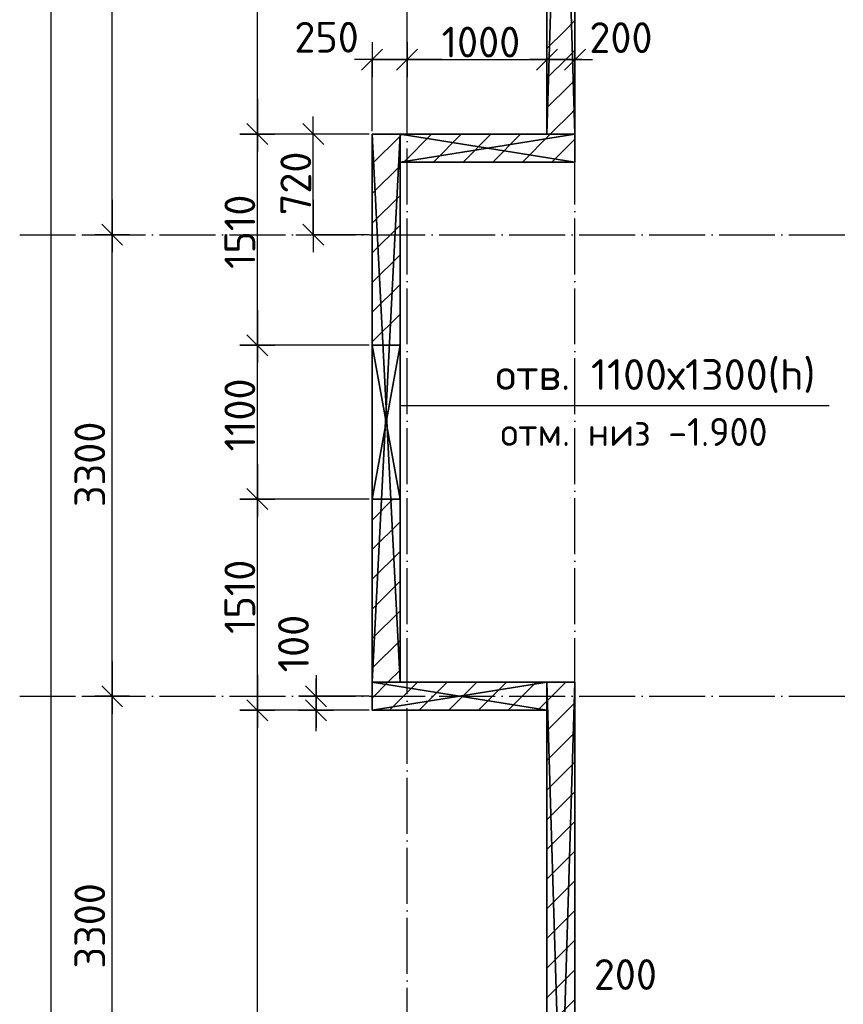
# Model space of a CAD drawing. Header units: millimetres. Extents: x 40580 to 559114, y -343730 to 81020.
# Tile 326 of 656: x 338213 to 344103, y -60617 to -53577. Entities that reach past the tile are written whole.
import ezdxf
from ezdxf.enums import TextEntityAlignment as Align

# ---------------------------------------------------------------- set-up
doc = ezdxf.new("R2010")
doc.units = ezdxf.units.MM
doc.linetypes.add('______11', pattern=[500, 400, -50, 0, -50])
doc.linetypes.add('______5', pattern=[1100, 800, -100, 100, -100])
for name, color, linetype in [('____________', 7, 'Continuous'), ('___________________', 253, '______5'), ('______________________', 7, 'Continuous'), ('________________________1', 7, 'Continuous')]:
    doc.layers.add(name, color=color, linetype=linetype)
doc.styles.add('ISOCPEUR', font='isocpeur.ttf')

# ---------------------------------------------------------------- blocks, each defined once
blk = doc.blocks.new('ALL_ML_STRICH')
at = {"color": 0, "linetype": 'ByBlock', "lineweight": -2}
for p, q in [((-0.3, -0.3), (0.3, 0.3)), ((0, -0.5), (0, 0.5)), ((-1, 0), (0.5, 0))]:
    blk.add_line(p, q, dxfattribs=at)

msp = doc.modelspace()

# ---------------------------------------------------------------- linework, layer by layer
at = {"layer": '____________', "color": 253, "linetype": '______11'}
for p, q in [((340733.2, -54396.8), (340734.8, -54395.1)), ((340959.1, -54595.1), (341159.1, -54395.1)), ((341383.3, -54595.1), (341583.3, -54395.1)), ((341807.6, -54595.1), (342007.6, -54395.1)), ((340733.2, -54821), (340933.2, -54621)), ((340733.2, -55245.3), (340933.2, -55045.3)), ((340733.2, -55669.5), (340933.2, -55469.5)), ((340921.9, -55905.1), (340933.2, -55893.8)), ((340857.5, -58515.1), (341057.5, -58315.1)), ((341281.7, -58515.1), (341481.7, -58315.1)), ((341706, -58515.1), (341906, -58315.1)), ((341983.2, -58662.2), (342183.2, -58462.2)), ((341983.2, -59086.4), (342183.2, -58886.4)), ((341983.2, -59510.7), (342183.2, -59310.7)), ((341983.2, -59935), (342183.2, -59735)), ((341983.2, -60359.2), (342183.2, -60159.2)), ((341983.2, -60783.5), (342183.2, -60583.5))]:
    msp.add_line(p, q, dxfattribs=at)
at = {"layer": '____________', "color": 253, "linetype": '______5'}
for p, q in [((340733.2, -54608.9), (340933.2, -54408.9)), ((340933.2, -54408.9), (340947, -54395.1)), ((341171.2, -54595.1), (341371.2, -54395.1)), ((341595.5, -54595.1), (341795.5, -54395.1)), ((342019.7, -54595.1), (342183.2, -54431.7)), ((340733.2, -55033.1), (340933.2, -54833.1)), ((340733.2, -55457.4), (340933.2, -55257.4)), ((340733.2, -55881.7), (340933.2, -55681.7)), ((340733.2, -57154.5), (340882.5, -57005.1)), ((340733.2, -58427.3), (340845.3, -58315.1)), ((341069.6, -58515.1), (341269.6, -58315.1)), ((341493.9, -58515.1), (341693.9, -58315.1)), ((341983.2, -58450.1), (342118.1, -58315.1)), ((341918.1, -58515.1), (341983.2, -58450.1)), ((341983.2, -58874.3), (342183.2, -58674.3)), ((341983.2, -59298.6), (342183.2, -59098.6)), ((341983.2, -59722.8), (342183.2, -59522.8)), ((341983.2, -60147.1), (342183.2, -59947.1)), ((341983.2, -60571.4), (342183.2, -60371.4))]:
    msp.add_line(p, q, dxfattribs=at)
for points in [[(341983.2, -53783.1), (342110.7, -53655.6), (342110.7, -53655.6), (342183.2, -53583.1)], [(341983.2, -54207.4), (342148.6, -54042), (342148.6, -54042), (342183.2, -54007.4)], [(340733.2, -57578.7), (340933.2, -57378.7), (340933.2, -57378.7)], [(340733.2, -58003), (340933.2, -57803), (340933.2, -57803)], [(340845.3, -58315.1), (340933.2, -58227.3), (340933.2, -58227.3)]]:
    msp.add_lwpolyline(points, dxfattribs=at)
at = {"layer": '____________', "color": 253, "linetype": '______11'}
for points in [[(341983.2, -53995.3), (342129.7, -53848.8), (342129.7, -53848.8), (342183.2, -53795.3)], [(342007.6, -54395.1), (342167.5, -54235.2), (342167.5, -54235.2), (342183.2, -54219.5)], [(340733.2, -57366.6), (340933.2, -57166.6), (340933.2, -57166.6)], [(340733.2, -57790.9), (340933.2, -57590.9), (340933.2, -57590.9)], [(340733.2, -58215.1), (340933.2, -58015.1), (340933.2, -58015.1)]]:
    msp.add_lwpolyline(points, dxfattribs=at)
at = {"layer": '___________________', "color": 253, "linetype": '______11'}
for p, q in [((340983.2, -89405.1), (340983.2, -39325.1)), ((342183.2, -89405.1), (342183.2, -39325.1)), ((338213.2, -55115.1), (359553.2, -55115.1)), ((338213.2, -58415.1), (355453.2, -58415.1))]:
    msp.add_line(p, q, dxfattribs=at)
at = {"layer": '______________________', "color": 7, "linetype": 'Continuous'}
for p, q in [((338438.9, -86815.1), (338438.9, -40325.1)), ((339912.6, -54395.1), (339912.6, -47995.1)), ((338874.5, -55115.1), (338874.5, -51195.1)), ((340733.2, -53862.1), (340983.2, -53862.1)), ((340983.2, -53862.1), (341983.2, -53862.1)), ((341983.2, -53862.1), (342183.2, -53862.1)), ((339912.6, -55905.1), (339912.6, -54395.1)), ((340312.6, -55115.1), (340312.6, -54395.1)), ((338874.5, -58415.1), (338874.5, -55115.1)), ((339912.6, -57005.1), (339912.6, -55905.1)), ((339912.6, -58515.1), (339912.6, -57005.1)), ((338874.5, -61715.1), (338874.5, -58415.1)), ((340332.6, -58515.1), (340332.6, -58415.1)), ((339912.6, -64915.1), (339912.6, -58515.1))]:
    msp.add_line(p, q, dxfattribs=at)
at = {"layer": '______________________', "color": 253, "linetype": 'Continuous'}
for p, q in [((340733.2, -54375.1), (340733.2, -53862.1)), ((340983.2, -54375.1), (340983.2, -53862.1)), ((340983.2, -54375.1), (340983.2, -53862.1)), ((341983.2, -54375.1), (341983.2, -53862.1)), ((341983.2, -54375.1), (341983.2, -53862.1)), ((342183.2, -54375.1), (342183.2, -53862.1)), ((340713.2, -54395.1), (339912.6, -54395.1)), ((340713.2, -54395.1), (339912.6, -54395.1)), ((340713.2, -54395.1), (340312.6, -54395.1)), ((338659.4, -55115.1), (338874.5, -55115.1)), ((338659.4, -55115.1), (338874.5, -55115.1)), ((340713.2, -55115.1), (340312.6, -55115.1)), ((340713.2, -55905.1), (339912.6, -55905.1)), ((340713.2, -55905.1), (339912.6, -55905.1)), ((340713.2, -57005.1), (339912.6, -57005.1)), ((340713.2, -57005.1), (339912.6, -57005.1)), ((338659.4, -58415.1), (338874.5, -58415.1)), ((338659.4, -58415.1), (338874.5, -58415.1)), ((340713.2, -58415.1), (340332.6, -58415.1)), ((340713.2, -58515.1), (339912.6, -58515.1)), ((340713.2, -58515.1), (339912.6, -58515.1)), ((340713.2, -58515.1), (340332.6, -58515.1))]:
    msp.add_line(p, q, dxfattribs=at)
at = {"layer": '________________________1', "color": 7, "linetype": 'Continuous'}
msp.add_line((340933.2, -56334.8), (344000.6, -56334.8), dxfattribs=at)

# ---------------------------------------------------------------- block references
at = {"layer": '______________________', "color": 7, "linetype": 'Continuous', "xscale": 250, "yscale": 250, "zscale": 250}
for p, rotation in [((340733.2, -53862.1), 180), ((340983.2, -53862.1), 180), ((341983.2, -53862.1), 180), ((339912.6, -54395.1), 270), ((339912.6, -54395.1), 90), ((340312.6, -54395.1), 90), ((338874.5, -55115.1), 270), ((340312.6, -55115.1), 270), ((338874.5, -55115.1), 90), ((339912.6, -55905.1), 270), ((339912.6, -55905.1), 90), ((339912.6, -57005.1), 270), ((339912.6, -57005.1), 90), ((338874.5, -58415.1), 270), ((338874.5, -58415.1), 90), ((339912.6, -58515.1), 270), ((340332.6, -58515.1), 270), ((340332.6, -58415.1), 90), ((339912.6, -58515.1), 90)]:
    msp.add_blockref('ALL_ML_STRICH', p, dxfattribs=dict(at, rotation=rotation))
for p in [(340983.2, -53862.1), (341983.2, -53862.1), (342183.2, -53862.1)]:
    msp.add_blockref('ALL_ML_STRICH', p, dxfattribs=at)

# ---------------------------------------------------------------- texts
at = {"layer": '______________________', "color": 7, "style": 'ISOCPEUR'}
for s, p in [('250', (340177.3, -53812.5)), ('1000', (341230.2, -53847.1)), ('200', (342286.9, -53815.3)), ('200', (342318.9, -60514.4))]:
    msp.add_text(s, height=220, dxfattribs=at).set_placement(p)
for s, p in [('720', (340297.6, -54975.1)), ('1510', (339897.6, -55359.1)), ('1100', (339897.6, -56664.1)), ('3300', (338824.5, -57062.1)), ('1510', (339897.6, -57969.1)), ('100', (340281, -58243.9)), ('3300', (338824.5, -60362.1))]:
    msp.add_text(s, height=220, rotation=90, dxfattribs=at).set_placement(p)
at = {"layer": '________________________1', "color": 7, "linetype": 'Continuous', "style": 'ISOCPEUR'}
for s, height, p, p2 in [('отв. 1100х1300(h)', 220, (341615.6, -56224.2), (343903.6, -56224.2)), ('отм. низ -1.900', 200, (341650.9, -56624.8), (343560.9, -56624.8))]:
    msp.add_text(s, height=height, dxfattribs=at).set_placement(p, p2, align=Align.FIT)

# ---------------------------------------------------------------- meshes
at = {"layer": '____________', "color": 7, "linetype": 'Continuous'}
mesh = msp.add_polyface(dxfattribs=at)
corners = [(341983.2, -47795.1, -3800), (341983.2, -54395.1, -3800), (341983.2, -54395.1, -350), (341983.2, -47795.1, -350), (341983.2, -52674, -2653.8), (341983.2, -52669.6, -2670.2), (341983.2, -52663.5, -2686.1), (341983.2, -52655.8, -2701.3), (341983.2, -52646.5, -2715.5), (341983.2, -52635.8, -2728.7), (341983.2, -52623.8, -2740.8), (341983.2, -52610.6, -2751.5), (341983.2, -52596.3, -2760.7), (341983.2, -52581.2, -2768.5), (341983.2, -52565.3, -2774.5), (341983.2, -52548.9, -2778.9), (341983.2, -52532.1, -2781.6), (341983.2, -52515.1, -2782.5), (341983.2, -52498.1, -2781.6), (341983.2, -52481.3, -2778.9), (341983.2, -52464.9, -2774.5), (341983.2, -52449, -2768.5), (341983.2, -52433.8, -2760.7), (341983.2, -52419.6, -2751.5), (341983.2, -52406.4, -2740.8), (341983.2, -52394.3, -2728.7), (341983.2, -52383.6, -2715.5), (341983.2, -52374.4, -2701.2), (341983.2, -52366.6, -2686.1), (341983.2, -52360.5, -2670.2), (341983.2, -52356.1, -2653.8), (341983.2, -52353.5, -2637), (341983.2, -52352.6, -2620), (341983.2, -52353.5, -2603), (341983.2, -52356.1, -2586.2), (341983.2, -52360.5, -2569.8), (341983.2, -52366.6, -2553.9), (341983.2, -52374.4, -2538.8), (341983.2, -52383.6, -2524.5), (341983.2, -52394.3, -2511.3), (341983.2, -52406.4, -2499.2), (341983.2, -52419.6, -2488.5), (341983.2, -52433.8, -2479.3), (341983.2, -52449, -2471.5), (341983.2, -52464.9, -2465.5), (341983.2, -52481.3, -2461.1), (341983.2, -52498.1, -2458.4), (341983.2, -52515.1, -2457.5), (341983.2, -52532.1, -2458.4), (341983.2, -52548.9, -2461.1), (341983.2, -52565.3, -2465.5), (341983.2, -52581.2, -2471.5), (341983.2, -52596.3, -2479.3), (341983.2, -52610.6, -2488.5), (341983.2, -52623.8, -2499.2), (341983.2, -52635.8, -2511.3), (341983.2, -52646.5, -2524.5), (341983.2, -52655.8, -2538.7), (341983.2, -52663.5, -2553.9), (341983.2, -52669.6, -2569.8), (341983.2, -52674, -2586.2), (341983.2, -52676.7, -2603), (341983.2, -52677.6, -2620), (341983.2, -52676.7, -2637), (341983.2, -51674, -2653.8), (341983.2, -51669.6, -2670.2), (341983.2, -51663.5, -2686.1), (341983.2, -51655.8, -2701.3), (341983.2, -51646.5, -2715.5), (341983.2, -51635.8, -2728.7), (341983.2, -51623.8, -2740.8), (341983.2, -51610.6, -2751.5), (341983.2, -51596.3, -2760.7), (341983.2, -51581.2, -2768.5), (341983.2, -51565.3, -2774.5), (341983.2, -51548.9, -2778.9), (341983.2, -51532.1, -2781.6), (341983.2, -51515.1, -2782.5), (341983.2, -51498.1, -2781.6), (341983.2, -51481.3, -2778.9), (341983.2, -51464.9, -2774.5), (341983.2, -51449, -2768.5), (341983.2, -51433.8, -2760.7), (341983.2, -51419.6, -2751.5), (341983.2, -51406.4, -2740.8), (341983.2, -51394.3, -2728.7), (341983.2, -51383.6, -2715.5), (341983.2, -51374.4, -2701.2), (341983.2, -51366.6, -2686.1), (341983.2, -51360.5, -2670.2), (341983.2, -51356.1, -2653.8), (341983.2, -51353.5, -2637), (341983.2, -51352.6, -2620), (341983.2, -51353.5, -2603), (341983.2, -51356.1, -2586.2), (341983.2, -51360.5, -2569.8), (341983.2, -51366.6, -2553.9), (341983.2, -51374.4, -2538.8), (341983.2, -51383.6, -2524.5), (341983.2, -51394.3, -2511.3), (341983.2, -51406.4, -2499.2), (341983.2, -51419.6, -2488.5), (341983.2, -51433.8, -2479.3), (341983.2, -51449, -2471.5), (341983.2, -51464.9, -2465.5), (341983.2, -51481.3, -2461.1), (341983.2, -51498.1, -2458.4), (341983.2, -51515.1, -2457.5), (341983.2, -51532.1, -2458.4), (341983.2, -51548.9, -2461.1), (341983.2, -51565.3, -2465.5), (341983.2, -51581.2, -2471.5), (341983.2, -51596.3, -2479.3), (341983.2, -51610.6, -2488.5), (341983.2, -51623.8, -2499.2), (341983.2, -51635.8, -2511.3), (341983.2, -51646.5, -2524.5), (341983.2, -51655.8, -2538.7), (341983.2, -51663.5, -2553.9), (341983.2, -51669.6, -2569.8), (341983.2, -51674, -2586.2), (341983.2, -51676.7, -2603), (341983.2, -51677.6, -2620), (341983.2, -51676.7, -2637), (341983.2, -51074, -2653.8), (341983.2, -51069.6, -2670.2), (341983.2, -51063.5, -2686.1), (341983.2, -51055.8, -2701.3), (341983.2, -51046.5, -2715.5), (341983.2, -51035.8, -2728.7), (341983.2, -51023.8, -2740.8), (341983.2, -51010.6, -2751.5), (341983.2, -50996.3, -2760.7), (341983.2, -50981.2, -2768.5), (341983.2, -50965.3, -2774.5), (341983.2, -50948.9, -2778.9), (341983.2, -50932.1, -2781.6), (341983.2, -50915.1, -2782.5), (341983.2, -50898.1, -2781.6), (341983.2, -50881.3, -2778.9), (341983.2, -50864.9, -2774.5), (341983.2, -50849, -2768.5), (341983.2, -50833.8, -2760.7), (341983.2, -50819.6, -2751.5), (341983.2, -50806.4, -2740.8), (341983.2, -50794.3, -2728.7), (341983.2, -50783.6, -2715.5), (341983.2, -50774.4, -2701.2), (341983.2, -50766.6, -2686.1), (341983.2, -50760.5, -2670.2), (341983.2, -50756.1, -2653.8), (341983.2, -50753.5, -2637), (341983.2, -50752.6, -2620), (341983.2, -50753.5, -2603), (341983.2, -50756.1, -2586.2), (341983.2, -50760.5, -2569.8), (341983.2, -50766.6, -2553.9), (341983.2, -50774.4, -2538.8), (341983.2, -50783.6, -2524.5), (341983.2, -50794.3, -2511.3), (341983.2, -50806.4, -2499.2), (341983.2, -50819.6, -2488.5), (341983.2, -50833.8, -2479.3), (341983.2, -50849, -2471.5), (341983.2, -50864.9, -2465.5), (341983.2, -50881.3, -2461.1), (341983.2, -50898.1, -2458.4), (341983.2, -50915.1, -2457.5), (341983.2, -50932.1, -2458.4), (341983.2, -50948.9, -2461.1), (341983.2, -50965.3, -2465.5), (341983.2, -50981.2, -2471.5), (341983.2, -50996.3, -2479.3), (341983.2, -51010.6, -2488.5), (341983.2, -51023.8, -2499.2), (341983.2, -51035.8, -2511.3), (341983.2, -51046.5, -2524.5), (341983.2, -51055.8, -2538.7), (341983.2, -51063.5, -2553.9), (341983.2, -51069.6, -2569.8), (341983.2, -51074, -2586.2), (341983.2, -51076.7, -2603), (341983.2, -51077.6, -2620), (341983.2, -51076.7, -2637)]
mesh.append_faces([[corners[k] for k in face] for face in [(19, 64, 1), (0, 83, 136), (170, 97, 3), (109, 34, 3)]], dxfattribs={"vtx0": -1, "vtx1": -1, "vtx2": -1, "color": 7})
mesh.append_faces([[corners[k] for k in face] for face in [(1, 64, 65), (1, 4, 5), (32, 120, 121), (122, 31, 32), (33, 113, 114), (120, 32, 33), (124, 84, 85), (84, 124, 125), (158, 3, 0), (181, 96, 97), (113, 33, 34), (40, 2, 3), (54, 1, 2)]], dxfattribs={"vtx0": -1, "vtx2": -1, "color": 7})
mesh.append_faces([[corners[k] for k in face] for face in [(65, 66, 1), (66, 67, 1), (67, 68, 1), (68, 69, 1), (69, 70, 1), (70, 71, 1), (71, 72, 1), (72, 73, 1), (73, 74, 1), (74, 75, 1), (75, 76, 1), (76, 77, 1), (77, 78, 1), (78, 79, 1), (79, 80, 1), (0, 1, 80), (80, 81, 0), (81, 82, 0), (82, 83, 0), (5, 6, 1), (6, 7, 1), (7, 8, 1), (8, 9, 1), (9, 10, 1), (10, 11, 1), (11, 12, 1), (12, 13, 1), (13, 14, 1), (14, 15, 1), (15, 16, 1), (16, 17, 1), (17, 18, 1), (18, 19, 1), (19, 20, 64), (20, 21, 64), (21, 22, 64), (22, 23, 64), (23, 24, 64), (24, 25, 64), (25, 26, 64), (26, 27, 64), (27, 28, 64), (28, 29, 64), (29, 30, 64), (30, 31, 64), (121, 122, 32), (122, 123, 31), (123, 64, 31), (114, 115, 33), (115, 116, 33), (116, 117, 33), (117, 118, 33), (118, 119, 33), (119, 120, 33), (85, 86, 124), (86, 87, 124), (87, 88, 124), (88, 89, 124), (89, 90, 124), (90, 91, 124), (91, 92, 124), (92, 93, 124), (93, 94, 124), (94, 95, 124), (95, 96, 124), (83, 84, 125), (125, 126, 83), (126, 127, 83), (127, 128, 83), (128, 129, 83), (129, 130, 83), (130, 131, 83), (131, 132, 83), (132, 133, 83), (133, 134, 83), (134, 135, 83), (135, 136, 83), (136, 137, 0), (137, 138, 0), (138, 139, 0), (139, 140, 0), (140, 141, 0), (141, 142, 0), (142, 143, 0), (143, 144, 0), (144, 145, 0), (145, 146, 0), (146, 147, 0), (147, 148, 0), (148, 149, 0), (149, 150, 0), (150, 151, 0), (151, 152, 0), (152, 153, 0), (153, 154, 0), (154, 155, 0), (155, 156, 0), (156, 157, 0), (157, 158, 0), (158, 159, 3), (159, 160, 3), (160, 161, 3), (161, 162, 3), (162, 163, 3), (163, 164, 3), (164, 165, 3), (165, 166, 3), (166, 167, 3), (167, 168, 3), (168, 169, 3), (169, 170, 3), (170, 171, 97), (171, 172, 97), (172, 173, 97), (173, 174, 97), (174, 175, 97), (175, 176, 97), (176, 177, 97), (177, 178, 97), (178, 179, 97), (179, 180, 97), (180, 181, 97), (181, 182, 96), (182, 183, 96), (183, 124, 96), (97, 98, 3), (98, 99, 3), (99, 100, 3), (100, 101, 3), (101, 102, 3), (102, 103, 3), (103, 104, 3), (104, 105, 3), (105, 106, 3), (106, 107, 3), (107, 108, 3), (108, 109, 3), (109, 110, 34), (110, 111, 34), (111, 112, 34), (112, 113, 34), (34, 35, 3), (35, 36, 3), (36, 37, 3), (37, 38, 3), (38, 39, 3), (39, 40, 3), (40, 41, 2), (41, 42, 2), (42, 43, 2), (43, 44, 2), (44, 45, 2), (45, 46, 2), (46, 47, 2), (47, 48, 2), (48, 49, 2), (49, 50, 2), (50, 51, 2), (51, 52, 2), (52, 53, 2), (53, 54, 2), (54, 55, 1), (55, 56, 1), (56, 57, 1), (57, 58, 1), (58, 59, 1), (59, 60, 1), (60, 61, 1), (61, 62, 1), (62, 63, 1), (63, 4, 1)]], dxfattribs={"vtx1": -1, "vtx2": -1, "color": 7})
mesh = msp.add_polyface(dxfattribs=at)
corners = [(342183.2, -54395.1, -3800), (341983.2, -54395.1, -3800), (341983.2, -47795.1, -3800), (342183.2, -47795.1, -3800)]
mesh.append_faces([[corners[k] for k in face] for face in [(1, 2, 0)]], dxfattribs={"vtx1": -1, "color": 7})
mesh.append_faces([[corners[k] for k in face] for face in [(2, 3, 0)]], dxfattribs={"vtx2": -1, "color": 7})
mesh = msp.add_polyface(dxfattribs=at)
corners = [(341983.2, -54395.1, -350), (342183.2, -54395.1, -350), (342183.2, -47795.1, -350), (341983.2, -47795.1, -350)]
mesh.append_faces([[corners[k] for k in face] for face in [(1, 2, 0)]], dxfattribs={"vtx1": -1, "color": 7})
mesh.append_faces([[corners[k] for k in face] for face in [(2, 3, 0)]], dxfattribs={"vtx2": -1, "color": 7})
mesh = msp.add_polyface(dxfattribs=at)
corners = [(342183.2, -54395.1, -3800), (342183.2, -47795.1, -3800), (342183.2, -47795.1, -350), (342183.2, -54395.1, -350), (342183.2, -52669.6, -2569.8), (342183.2, -52663.5, -2553.9), (342183.2, -52655.8, -2538.7), (342183.2, -52646.5, -2524.5), (342183.2, -52635.8, -2511.3), (342183.2, -52623.8, -2499.2), (342183.2, -52610.6, -2488.5), (342183.2, -52596.3, -2479.3), (342183.2, -52581.2, -2471.5), (342183.2, -52565.3, -2465.5), (342183.2, -52548.9, -2461.1), (342183.2, -52532.1, -2458.4), (342183.2, -52515.1, -2457.5), (342183.2, -52498.1, -2458.4), (342183.2, -52481.3, -2461.1), (342183.2, -52464.9, -2465.5), (342183.2, -52449, -2471.5), (342183.2, -52433.8, -2479.3), (342183.2, -52419.6, -2488.5), (342183.2, -52406.4, -2499.2), (342183.2, -52394.3, -2511.3), (342183.2, -52383.6, -2524.5), (342183.2, -52374.4, -2538.8), (342183.2, -52366.6, -2553.9), (342183.2, -52360.5, -2569.8), (342183.2, -52356.1, -2586.2), (342183.2, -52353.5, -2603), (342183.2, -52352.6, -2620), (342183.2, -52353.5, -2637), (342183.2, -52356.1, -2653.8), (342183.2, -52360.5, -2670.2), (342183.2, -52366.6, -2686.1), (342183.2, -52374.4, -2701.2), (342183.2, -52383.6, -2715.5), (342183.2, -52394.3, -2728.7), (342183.2, -52406.4, -2740.8), (342183.2, -52419.6, -2751.5), (342183.2, -52433.8, -2760.7), (342183.2, -52449, -2768.5), (342183.2, -52464.9, -2774.5), (342183.2, -52481.3, -2778.9), (342183.2, -52498.1, -2781.6), (342183.2, -52515.1, -2782.5), (342183.2, -52532.1, -2781.6), (342183.2, -52548.9, -2778.9), (342183.2, -52565.3, -2774.5), (342183.2, -52581.2, -2768.5), (342183.2, -52596.3, -2760.7), (342183.2, -52610.6, -2751.5), (342183.2, -52623.8, -2740.8), (342183.2, -52635.8, -2728.7), (342183.2, -52646.5, -2715.5), (342183.2, -52655.8, -2701.3), (342183.2, -52663.5, -2686.1), (342183.2, -52669.6, -2670.2), (342183.2, -52674, -2653.8), (342183.2, -52676.7, -2637), (342183.2, -52677.6, -2620), (342183.2, -52676.7, -2603), (342183.2, -52674, -2586.2), (342183.2, -51669.6, -2569.8), (342183.2, -51663.5, -2553.9), (342183.2, -51655.8, -2538.7), (342183.2, -51646.5, -2524.5), (342183.2, -51635.8, -2511.3), (342183.2, -51623.8, -2499.2), (342183.2, -51610.6, -2488.5), (342183.2, -51596.3, -2479.3), (342183.2, -51581.2, -2471.5), (342183.2, -51565.3, -2465.5), (342183.2, -51548.9, -2461.1), (342183.2, -51532.1, -2458.4), (342183.2, -51515.1, -2457.5), (342183.2, -51498.1, -2458.4), (342183.2, -51481.3, -2461.1), (342183.2, -51464.9, -2465.5), (342183.2, -51449, -2471.5), (342183.2, -51433.8, -2479.3), (342183.2, -51419.6, -2488.5), (342183.2, -51406.4, -2499.2), (342183.2, -51394.3, -2511.3), (342183.2, -51383.6, -2524.5), (342183.2, -51374.4, -2538.8), (342183.2, -51366.6, -2553.9), (342183.2, -51360.5, -2569.8), (342183.2, -51356.1, -2586.2), (342183.2, -51353.5, -2603), (342183.2, -51352.6, -2620), (342183.2, -51353.5, -2637), (342183.2, -51356.1, -2653.8), (342183.2, -51360.5, -2670.2), (342183.2, -51366.6, -2686.1), (342183.2, -51374.4, -2701.2), (342183.2, -51383.6, -2715.5), (342183.2, -51394.3, -2728.7), (342183.2, -51406.4, -2740.8), (342183.2, -51419.6, -2751.5), (342183.2, -51433.8, -2760.7), (342183.2, -51449, -2768.5), (342183.2, -51464.9, -2774.5), (342183.2, -51481.3, -2778.9), (342183.2, -51498.1, -2781.6), (342183.2, -51515.1, -2782.5), (342183.2, -51532.1, -2781.6), (342183.2, -51548.9, -2778.9), (342183.2, -51565.3, -2774.5), (342183.2, -51581.2, -2768.5), (342183.2, -51596.3, -2760.7), (342183.2, -51610.6, -2751.5), (342183.2, -51623.8, -2740.8), (342183.2, -51635.8, -2728.7), (342183.2, -51646.5, -2715.5), (342183.2, -51655.8, -2701.3), (342183.2, -51663.5, -2686.1), (342183.2, -51669.6, -2670.2), (342183.2, -51674, -2653.8), (342183.2, -51676.7, -2637), (342183.2, -51677.6, -2620), (342183.2, -51676.7, -2603), (342183.2, -51674, -2586.2), (342183.2, -51069.6, -2569.8), (342183.2, -51063.5, -2553.9), (342183.2, -51055.8, -2538.7), (342183.2, -51046.5, -2524.5), (342183.2, -51035.8, -2511.3), (342183.2, -51023.8, -2499.2), (342183.2, -51010.6, -2488.5), (342183.2, -50996.3, -2479.3), (342183.2, -50981.2, -2471.5), (342183.2, -50965.3, -2465.5), (342183.2, -50948.9, -2461.1), (342183.2, -50932.1, -2458.4), (342183.2, -50915.1, -2457.5), (342183.2, -50898.1, -2458.4), (342183.2, -50881.3, -2461.1), (342183.2, -50864.9, -2465.5), (342183.2, -50849, -2471.5), (342183.2, -50833.8, -2479.3), (342183.2, -50819.6, -2488.5), (342183.2, -50806.4, -2499.2), (342183.2, -50794.3, -2511.3), (342183.2, -50783.6, -2524.5), (342183.2, -50774.4, -2538.8), (342183.2, -50766.6, -2553.9), (342183.2, -50760.5, -2569.8), (342183.2, -50756.1, -2586.2), (342183.2, -50753.5, -2603), (342183.2, -50752.6, -2620), (342183.2, -50753.5, -2637), (342183.2, -50756.1, -2653.8), (342183.2, -50760.5, -2670.2), (342183.2, -50766.6, -2686.1), (342183.2, -50774.4, -2701.2), (342183.2, -50783.6, -2715.5), (342183.2, -50794.3, -2728.7), (342183.2, -50806.4, -2740.8), (342183.2, -50819.6, -2751.5), (342183.2, -50833.8, -2760.7), (342183.2, -50849, -2768.5), (342183.2, -50864.9, -2774.5), (342183.2, -50881.3, -2778.9), (342183.2, -50898.1, -2781.6), (342183.2, -50915.1, -2782.5), (342183.2, -50932.1, -2781.6), (342183.2, -50948.9, -2778.9), (342183.2, -50965.3, -2774.5), (342183.2, -50981.2, -2768.5), (342183.2, -50996.3, -2760.7), (342183.2, -51010.6, -2751.5), (342183.2, -51023.8, -2740.8), (342183.2, -51035.8, -2728.7), (342183.2, -51046.5, -2715.5), (342183.2, -51055.8, -2701.3), (342183.2, -51063.5, -2686.1), (342183.2, -51069.6, -2670.2), (342183.2, -51074, -2653.8), (342183.2, -51076.7, -2637), (342183.2, -51077.6, -2620), (342183.2, -51076.7, -2603), (342183.2, -51074, -2586.2)]
mesh.append_faces([[corners[k] for k in face] for face in [(18, 64, 3), (79, 124, 3), (169, 94, 1), (108, 33, 1)]], dxfattribs={"vtx0": -1, "vtx1": -1, "vtx2": -1, "color": 7})
mesh.append_faces([[corners[k] for k in face] for face in [(0, 4, 5), (9, 3, 0), (31, 119, 120), (121, 30, 31), (32, 112, 113), (119, 31, 32), (3, 64, 65), (90, 182, 183), (91, 181, 182), (92, 178, 179), (181, 91, 92), (93, 173, 174), (178, 92, 93), (3, 124, 125), (131, 2, 3), (145, 1, 2), (173, 93, 94), (112, 32, 33), (42, 0, 1)]], dxfattribs={"vtx0": -1, "vtx2": -1, "color": 7})
mesh.append_faces([[corners[k] for k in face] for face in [(5, 6, 0), (6, 7, 0), (7, 8, 0), (8, 9, 0), (9, 10, 3), (10, 11, 3), (11, 12, 3), (12, 13, 3), (13, 14, 3), (14, 15, 3), (15, 16, 3), (16, 17, 3), (17, 18, 3), (18, 19, 64), (19, 20, 64), (20, 21, 64), (21, 22, 64), (22, 23, 64), (23, 24, 64), (24, 25, 64), (25, 26, 64), (26, 27, 64), (27, 28, 64), (28, 29, 64), (29, 30, 64), (120, 121, 31), (121, 122, 30), (122, 123, 30), (123, 64, 30), (113, 114, 32), (114, 115, 32), (115, 116, 32), (116, 117, 32), (117, 118, 32), (118, 119, 32), (65, 66, 3), (66, 67, 3), (67, 68, 3), (68, 69, 3), (69, 70, 3), (70, 71, 3), (71, 72, 3), (72, 73, 3), (73, 74, 3), (74, 75, 3), (75, 76, 3), (76, 77, 3), (77, 78, 3), (78, 79, 3), (79, 80, 124), (80, 81, 124), (81, 82, 124), (82, 83, 124), (83, 84, 124), (84, 85, 124), (85, 86, 124), (86, 87, 124), (87, 88, 124), (88, 89, 124), (89, 90, 183), (183, 124, 89), (90, 91, 182), (179, 180, 92), (180, 181, 92), (174, 175, 93), (175, 176, 93), (176, 177, 93), (177, 178, 93), (125, 126, 3), (126, 127, 3), (127, 128, 3), (128, 129, 3), (129, 130, 3), (130, 131, 3), (131, 132, 2), (132, 133, 2), (133, 134, 2), (134, 135, 2), (135, 136, 2), (136, 137, 2), (137, 138, 2), (138, 139, 2), (139, 140, 2), (140, 141, 2), (141, 142, 2), (142, 143, 2), (143, 144, 2), (144, 145, 2), (145, 146, 1), (146, 147, 1), (147, 148, 1), (148, 149, 1), (149, 150, 1), (150, 151, 1), (151, 152, 1), (152, 153, 1), (153, 154, 1), (154, 155, 1), (155, 156, 1), (156, 157, 1), (157, 158, 1), (158, 159, 1), (159, 160, 1), (160, 161, 1), (161, 162, 1), (162, 163, 1), (163, 164, 1), (164, 165, 1), (165, 166, 1), (166, 167, 1), (167, 168, 1), (168, 169, 1), (169, 170, 94), (170, 171, 94), (171, 172, 94), (172, 173, 94), (94, 95, 1), (95, 96, 1), (96, 97, 1), (97, 98, 1), (98, 99, 1), (99, 100, 1), (100, 101, 1), (101, 102, 1), (102, 103, 1), (103, 104, 1), (104, 105, 1), (105, 106, 1), (106, 107, 1), (107, 108, 1), (108, 109, 33), (109, 110, 33), (110, 111, 33), (111, 112, 33), (33, 34, 1), (34, 35, 1), (35, 36, 1), (36, 37, 1), (37, 38, 1), (38, 39, 1), (39, 40, 1), (40, 41, 1), (41, 42, 1), (42, 43, 0), (43, 44, 0), (44, 45, 0), (45, 46, 0), (46, 47, 0), (47, 48, 0), (48, 49, 0), (49, 50, 0), (50, 51, 0), (51, 52, 0), (52, 53, 0), (53, 54, 0), (54, 55, 0), (55, 56, 0), (56, 57, 0), (57, 58, 0), (58, 59, 0), (59, 60, 0), (60, 61, 0), (61, 62, 0), (62, 63, 0), (63, 4, 0)]], dxfattribs={"vtx1": -1, "vtx2": -1, "color": 7})
mesh = msp.add_polyface(dxfattribs=at)
corners = [(340933.2, -54395.1, -3800), (340733.2, -54395.1, -3800), (340733.2, -54395.1, -350), (340933.2, -54395.1, -350)]
mesh.append_faces([[corners[k] for k in face] for face in [(1, 2, 0)]], dxfattribs={"vtx1": -1, "color": 7})
mesh.append_faces([[corners[k] for k in face] for face in [(2, 3, 0)]], dxfattribs={"vtx2": -1, "color": 7})
mesh = msp.add_polyface(dxfattribs=at)
corners = [(340933.2, -58315.1, -3800), (340733.2, -58315.1, -3800), (340733.2, -54395.1, -3800), (340933.2, -54395.1, -3800)]
mesh.append_faces([[corners[k] for k in face] for face in [(1, 2, 0)]], dxfattribs={"vtx1": -1, "color": 7})
mesh.append_faces([[corners[k] for k in face] for face in [(2, 3, 0)]], dxfattribs={"vtx2": -1, "color": 7})
mesh = msp.add_polyface(dxfattribs=at)
corners = [(340733.2, -58315.1, -350), (340933.2, -58315.1, -350), (340933.2, -54395.1, -350), (340733.2, -54395.1, -350)]
mesh.append_faces([[corners[k] for k in face] for face in [(1, 2, 0)]], dxfattribs={"vtx1": -1, "color": 7})
mesh.append_faces([[corners[k] for k in face] for face in [(2, 3, 0)]], dxfattribs={"vtx2": -1, "color": 7})
mesh = msp.add_polyface(dxfattribs=at)
corners = [(340733.2, -54395.1, -3800), (340733.2, -58315.1, -3800), (340733.2, -58315.1, -350), (340733.2, -54395.1, -350), (340733.2, -55905.1, -600), (340733.2, -57005.1, -600), (340733.2, -57005.1, -1900), (340733.2, -55905.1, -1900)]
mesh.append_faces([[corners[k] for k in face] for face in [(3, 4, 5), (7, 0, 1), (7, 3, 0)]], dxfattribs={"vtx0": -1, "vtx2": -1, "color": 7})
mesh.append_faces([[corners[k] for k in face] for face in [(2, 3, 5), (5, 6, 2), (1, 2, 6), (6, 7, 1), (7, 4, 3)]], dxfattribs={"vtx1": -1, "vtx2": -1, "color": 7})
mesh = msp.add_polyface(dxfattribs=at)
corners = [(340933.2, -58315.1, -3800), (340933.2, -54395.1, -3800), (340933.2, -54395.1, -350), (340933.2, -58315.1, -350), (340933.2, -57005.1, -600), (340933.2, -55905.1, -600), (340933.2, -55905.1, -1900), (340933.2, -57005.1, -1900)]
mesh.append_faces([[corners[k] for k in face] for face in [(3, 4, 5), (7, 0, 1), (7, 3, 0)]], dxfattribs={"vtx0": -1, "vtx2": -1, "color": 7})
mesh.append_faces([[corners[k] for k in face] for face in [(2, 3, 5), (5, 6, 2), (1, 2, 6), (6, 7, 1), (7, 4, 3)]], dxfattribs={"vtx1": -1, "vtx2": -1, "color": 7})
mesh = msp.add_polyface(dxfattribs=at)
corners = [(342183.2, -54395.1, -3800), (340933.2, -54395.1, -3800), (340933.2, -54395.1, -350), (342183.2, -54395.1, -350)]
mesh.append_faces([[corners[k] for k in face] for face in [(1, 2, 0)]], dxfattribs={"vtx1": -1, "color": 7})
mesh.append_faces([[corners[k] for k in face] for face in [(2, 3, 0)]], dxfattribs={"vtx2": -1, "color": 7})
mesh = msp.add_polyface(dxfattribs=at)
corners = [(340933.2, -54395.1, -3800), (340933.2, -54595.1, -3800), (340933.2, -54595.1, -350), (340933.2, -54395.1, -350)]
mesh.append_faces([[corners[k] for k in face] for face in [(1, 2, 0)]], dxfattribs={"vtx1": -1, "color": 7})
mesh.append_faces([[corners[k] for k in face] for face in [(2, 3, 0)]], dxfattribs={"vtx2": -1, "color": 7})
mesh = msp.add_polyface(dxfattribs=at)
corners = [(340933.2, -54395.1, -350), (340933.2, -54595.1, -350), (342183.2, -54595.1, -350), (342183.2, -54395.1, -350)]
mesh.append_faces([[corners[k] for k in face] for face in [(1, 2, 0)]], dxfattribs={"vtx1": -1, "color": 7})
mesh.append_faces([[corners[k] for k in face] for face in [(2, 3, 0)]], dxfattribs={"vtx2": -1, "color": 7})
mesh = msp.add_polyface(dxfattribs=at)
corners = [(340933.2, -54595.1, -3800), (340933.2, -54395.1, -3800), (342183.2, -54395.1, -3800), (342183.2, -54595.1, -3800)]
mesh.append_faces([[corners[k] for k in face] for face in [(1, 2, 0)]], dxfattribs={"vtx1": -1, "color": 7})
mesh.append_faces([[corners[k] for k in face] for face in [(2, 3, 0)]], dxfattribs={"vtx2": -1, "color": 7})
mesh = msp.add_polyface(dxfattribs=at)
corners = [(341983.2, -54395.1, -3800), (342183.2, -54395.1, -3800), (342183.2, -54395.1, -350), (341983.2, -54395.1, -350)]
mesh.append_faces([[corners[k] for k in face] for face in [(1, 2, 0)]], dxfattribs={"vtx1": -1, "color": 7})
mesh.append_faces([[corners[k] for k in face] for face in [(2, 3, 0)]], dxfattribs={"vtx2": -1, "color": 7})
mesh = msp.add_polyface(dxfattribs=at)
corners = [(342183.2, -54595.1, -3800), (342183.2, -54395.1, -3800), (342183.2, -54395.1, -350), (342183.2, -54595.1, -350)]
mesh.append_faces([[corners[k] for k in face] for face in [(1, 2, 0)]], dxfattribs={"vtx1": -1, "color": 7})
mesh.append_faces([[corners[k] for k in face] for face in [(2, 3, 0)]], dxfattribs={"vtx2": -1, "color": 7})
mesh = msp.add_polyface(dxfattribs=at)
corners = [(340933.2, -54595.1, -3800), (342183.2, -54595.1, -3800), (342183.2, -54595.1, -350), (340933.2, -54595.1, -350)]
mesh.append_faces([[corners[k] for k in face] for face in [(1, 2, 0)]], dxfattribs={"vtx1": -1, "color": 7})
mesh.append_faces([[corners[k] for k in face] for face in [(2, 3, 0)]], dxfattribs={"vtx2": -1, "color": 7})
mesh = msp.add_polyface(dxfattribs=at)
corners = [(340933.2, -55905.1, -1900), (340933.2, -55905.1, -600), (340733.2, -55905.1, -600), (340733.2, -55905.1, -1900)]
mesh.append_faces([[corners[k] for k in face] for face in [(1, 2, 0)]], dxfattribs={"vtx1": -1, "color": 7})
mesh.append_faces([[corners[k] for k in face] for face in [(2, 3, 0)]], dxfattribs={"vtx2": -1, "color": 7})
mesh = msp.add_polyface(dxfattribs=at)
corners = [(340933.2, -57005.1, -1900), (340933.2, -55905.1, -1900), (340733.2, -55905.1, -1900), (340733.2, -57005.1, -1900)]
mesh.append_faces([[corners[k] for k in face] for face in [(1, 2, 0)]], dxfattribs={"vtx1": -1, "color": 7})
mesh.append_faces([[corners[k] for k in face] for face in [(2, 3, 0)]], dxfattribs={"vtx2": -1, "color": 7})
mesh = msp.add_polyface(dxfattribs=at)
corners = [(340733.2, -57005.1, -600), (340733.2, -55905.1, -600), (340933.2, -55905.1, -600), (340933.2, -57005.1, -600)]
mesh.append_faces([[corners[k] for k in face] for face in [(1, 2, 0)]], dxfattribs={"vtx1": -1, "color": 7})
mesh.append_faces([[corners[k] for k in face] for face in [(2, 3, 0)]], dxfattribs={"vtx2": -1, "color": 7})
mesh = msp.add_polyface(dxfattribs=at)
corners = [(340733.2, -57005.1, -1900), (340733.2, -57005.1, -600), (340933.2, -57005.1, -600), (340933.2, -57005.1, -1900)]
mesh.append_faces([[corners[k] for k in face] for face in [(1, 2, 0)]], dxfattribs={"vtx1": -1, "color": 7})
mesh.append_faces([[corners[k] for k in face] for face in [(2, 3, 0)]], dxfattribs={"vtx2": -1, "color": 7})
mesh = msp.add_polyface(dxfattribs=at)
corners = [(340733.2, -58315.1, -3800), (340933.2, -58315.1, -3800), (340933.2, -58315.1, -350), (340733.2, -58315.1, -350)]
mesh.append_faces([[corners[k] for k in face] for face in [(1, 2, 0)]], dxfattribs={"vtx1": -1, "color": 7})
mesh.append_faces([[corners[k] for k in face] for face in [(2, 3, 0)]], dxfattribs={"vtx2": -1, "color": 7})
mesh = msp.add_polyface(dxfattribs=at)
corners = [(340733.2, -58315.1, -3800), (340733.2, -58515.1, -3800), (340733.2, -58515.1, -350), (340733.2, -58315.1, -350)]
mesh.append_faces([[corners[k] for k in face] for face in [(1, 2, 0)]], dxfattribs={"vtx1": -1, "color": 7})
mesh.append_faces([[corners[k] for k in face] for face in [(2, 3, 0)]], dxfattribs={"vtx2": -1, "color": 7})
mesh = msp.add_polyface(dxfattribs=at)
corners = [(341983.2, -58315.1, -3800), (340733.2, -58315.1, -3800), (340733.2, -58315.1, -350), (341983.2, -58315.1, -350)]
mesh.append_faces([[corners[k] for k in face] for face in [(1, 2, 0)]], dxfattribs={"vtx1": -1, "color": 7})
mesh.append_faces([[corners[k] for k in face] for face in [(2, 3, 0)]], dxfattribs={"vtx2": -1, "color": 7})
mesh = msp.add_polyface(dxfattribs=at)
corners = [(341983.2, -58515.1, -350), (341983.2, -58315.1, -350), (340733.2, -58315.1, -350), (340733.2, -58515.1, -350)]
mesh.append_faces([[corners[k] for k in face] for face in [(1, 2, 0)]], dxfattribs={"vtx1": -1, "color": 7})
mesh.append_faces([[corners[k] for k in face] for face in [(2, 3, 0)]], dxfattribs={"vtx2": -1, "color": 7})
mesh = msp.add_polyface(dxfattribs=at)
corners = [(341983.2, -58315.1, -3800), (341983.2, -58515.1, -3800), (340733.2, -58515.1, -3800), (340733.2, -58315.1, -3800)]
mesh.append_faces([[corners[k] for k in face] for face in [(1, 2, 0)]], dxfattribs={"vtx1": -1, "color": 7})
mesh.append_faces([[corners[k] for k in face] for face in [(2, 3, 0)]], dxfattribs={"vtx2": -1, "color": 7})
mesh = msp.add_polyface(dxfattribs=at)
corners = [(341983.2, -58515.1, -3800), (341983.2, -58315.1, -3800), (341983.2, -58315.1, -350), (341983.2, -58515.1, -350)]
mesh.append_faces([[corners[k] for k in face] for face in [(1, 2, 0)]], dxfattribs={"vtx1": -1, "color": 7})
mesh.append_faces([[corners[k] for k in face] for face in [(2, 3, 0)]], dxfattribs={"vtx2": -1, "color": 7})
mesh = msp.add_polyface(dxfattribs=at)
corners = [(341983.2, -58315.1, -3800), (341983.2, -64915.1, -3800), (341983.2, -64915.1, -350), (341983.2, -58315.1, -350)]
mesh.append_faces([[corners[k] for k in face] for face in [(1, 2, 0)]], dxfattribs={"vtx1": -1, "color": 7})
mesh.append_faces([[corners[k] for k in face] for face in [(2, 3, 0)]], dxfattribs={"vtx2": -1, "color": 7})
mesh = msp.add_polyface(dxfattribs=at)
corners = [(342183.2, -58315.1, -3800), (341983.2, -58315.1, -3800), (341983.2, -58315.1, -350), (342183.2, -58315.1, -350)]
mesh.append_faces([[corners[k] for k in face] for face in [(1, 2, 0)]], dxfattribs={"vtx1": -1, "color": 7})
mesh.append_faces([[corners[k] for k in face] for face in [(2, 3, 0)]], dxfattribs={"vtx2": -1, "color": 7})
mesh = msp.add_polyface(dxfattribs=at)
corners = [(341983.2, -64915.1, -350), (342183.2, -64915.1, -350), (342183.2, -58315.1, -350), (341983.2, -58315.1, -350)]
mesh.append_faces([[corners[k] for k in face] for face in [(1, 2, 0)]], dxfattribs={"vtx1": -1, "color": 7})
mesh.append_faces([[corners[k] for k in face] for face in [(2, 3, 0)]], dxfattribs={"vtx2": -1, "color": 7})
mesh = msp.add_polyface(dxfattribs=at)
corners = [(342183.2, -64915.1, -3800), (341983.2, -64915.1, -3800), (341983.2, -58315.1, -3800), (342183.2, -58315.1, -3800)]
mesh.append_faces([[corners[k] for k in face] for face in [(1, 2, 0)]], dxfattribs={"vtx1": -1, "color": 7})
mesh.append_faces([[corners[k] for k in face] for face in [(2, 3, 0)]], dxfattribs={"vtx2": -1, "color": 7})
mesh = msp.add_polyface(dxfattribs=at)
corners = [(342183.2, -64915.1, -3800), (342183.2, -58315.1, -3800), (342183.2, -58315.1, -350), (342183.2, -64915.1, -350)]
mesh.append_faces([[corners[k] for k in face] for face in [(1, 2, 0)]], dxfattribs={"vtx1": -1, "color": 7})
mesh.append_faces([[corners[k] for k in face] for face in [(2, 3, 0)]], dxfattribs={"vtx2": -1, "color": 7})
mesh = msp.add_polyface(dxfattribs=at)
corners = [(340733.2, -58515.1, -3800), (341983.2, -58515.1, -3800), (341983.2, -58515.1, -350), (340733.2, -58515.1, -350)]
mesh.append_faces([[corners[k] for k in face] for face in [(1, 2, 0)]], dxfattribs={"vtx1": -1, "color": 7})
mesh.append_faces([[corners[k] for k in face] for face in [(2, 3, 0)]], dxfattribs={"vtx2": -1, "color": 7})

doc.saveas('drawing.dxf')
